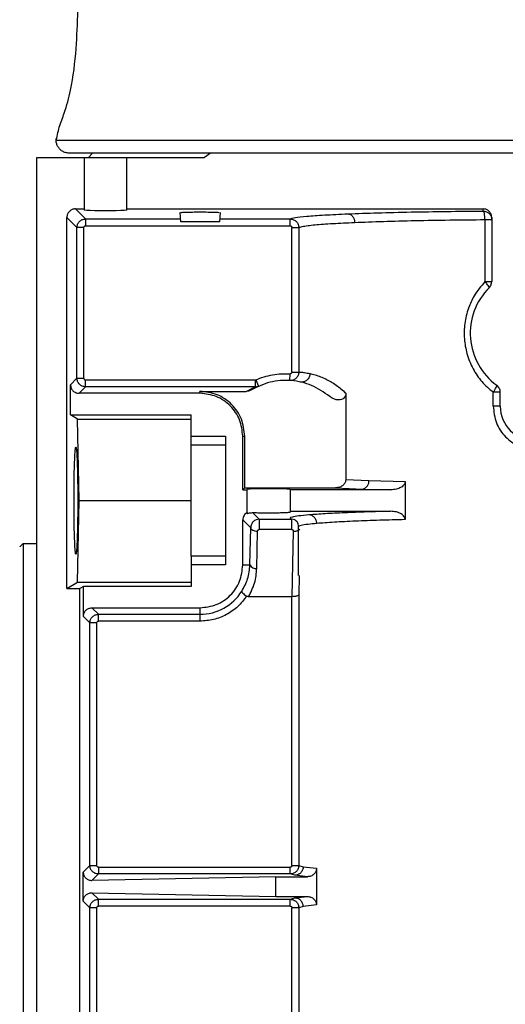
# Model space of a CAD drawing. Header units: inches. Extents: x 170 to 312, y 215 to 248.
# Tile 260 of 529: x 231.128 to 231.268, y 224.551 to 224.833. Entities that reach past the tile are written whole.
import ezdxf

# ---------------------------------------------------------------- set-up
doc = ezdxf.new("R2010")
doc.units = ezdxf.units.IN
doc.header["$LTSCALE"] = 0.25
doc.header["$MEASUREMENT"] = 0
doc.layers.add('ANNOTATIONS', color=1, linetype='Continuous')
doc.layers.add('MOTOR RH', color=7, linetype='Continuous')
doc.styles.add('ARIAL', font='arial.ttf', dxfattribs={"height": 0.09375})
doc.dimstyles.new('STANDARD$0', dxfattribs={"dimtxt": 0.09375, "dimasz": 0.09375, "dimexe": 0.03125, "dimexo": 0.046875, "dimgap": 0.09, "dimtad": 0, "dimtih": 1, "dimtoh": 1, "dimdec": 4, "dimzin": 0, "dimdsep": 46, "dimtxsty": 'ARIAL', "dimcen": 0.09, "dimadec": 0, "dimazin": 0, "dimtfac": 1, "dimtdec": 4, "dimtofl": 0, "dimtmove": 0, "dimatfit": 1, "dimfxl": 1, "dimtolj": 1, "dimtzin": 0, "dimarcsym": 0})

# ---------------------------------------------------------------- blocks, each defined once
blk = doc.blocks.new('*D199')
at = {"layer": 'ANNOTATIONS', "color": 0, "lineweight": -2, "transparency": 16777216}
for p, q in [((230.5459415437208, 223.8186622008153), (230.5459415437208, 225.2665192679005)), ((231.6311290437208, 224.6654394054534), (231.6311290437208, 225.2665192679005)), ((230.6396915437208, 225.2352692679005), (230.8531554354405, 225.2352692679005)), ((231.5373790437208, 225.2352692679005), (231.4233754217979, 225.2352692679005))]:
    blk.add_line(p, q, dxfattribs=at)
at = {"layer": 'ANNOTATIONS', "color": 0, "transparency": 16777216}
for points in [[(230.6396915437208, 225.2508942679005), (230.6396915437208, 225.2196442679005), (230.5459415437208, 225.2352692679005)], [(231.5373790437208, 225.2508942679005), (231.5373790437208, 225.2196442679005), (231.6311290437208, 225.2352692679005)]]:
    blk.add_solid(points, dxfattribs=at)
at = {"layer": 'defpoints', "color": 0, "transparency": 16777216}
for p in [(230.5459415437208, 225.2352692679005), (231.6311290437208, 224.6185644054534), (230.5459415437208, 223.7717872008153)]:
    blk.add_point(p, dxfattribs=at)
at = {"layer": 'ANNOTATIONS', "color": 0, "transparency": 16777216, "insert": (231.1382654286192, 225.2352692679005), "char_height": 0.09375, "attachment_point": 5, "style": 'ARIAL'}
blk.add_mtext('\\A1;16 1/8"', dxfattribs=at)
blk = doc.blocks.new('*D200')
at = {"layer": 'ANNOTATIONS', "color": 0, "lineweight": -2, "transparency": 16777216}
for p, q in [((230.5459415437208, 223.8186622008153), (230.5459415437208, 225.5464032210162)), ((231.8659782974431, 225.1001155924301), (231.8659782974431, 225.5464032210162)), ((230.6396915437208, 225.5151532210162), (230.9208499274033, 225.5151532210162)), ((231.7722282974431, 225.5151532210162), (231.4910699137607, 225.5151532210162))]:
    blk.add_line(p, q, dxfattribs=at)
at = {"layer": 'ANNOTATIONS', "color": 0, "transparency": 16777216}
for points in [[(230.6396915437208, 225.5307782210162), (230.6396915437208, 225.4995282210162), (230.5459415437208, 225.5151532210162)], [(231.7722282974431, 225.5307782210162), (231.7722282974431, 225.4995282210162), (231.8659782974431, 225.5151532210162)]]:
    blk.add_solid(points, dxfattribs=at)
at = {"layer": 'defpoints', "color": 0, "transparency": 16777216}
for p in [(230.5459415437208, 225.5151532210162), (231.8659782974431, 225.0532405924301), (230.5459415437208, 223.7717872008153)]:
    blk.add_point(p, dxfattribs=at)
at = {"layer": 'ANNOTATIONS', "color": 0, "transparency": 16777216, "insert": (231.205959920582, 225.5151532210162), "char_height": 0.09375, "attachment_point": 5, "style": 'ARIAL'}
blk.add_mtext('\\A1;18 1/2"', dxfattribs=at)

msp = doc.modelspace()

# ---------------------------------------------------------------- linework, layer by layer
at = {"layer": 'MOTOR RH'}
for p, q in [((231.138757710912, 224.7983620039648), (231.4131179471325, 224.7983620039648)), ((231.4094270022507, 224.7946710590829), (231.1424486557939, 224.7946710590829)), ((231.1479850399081, 224.7934407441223), (231.1492153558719, 224.7946710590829)), ((231.1829776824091, 224.7946710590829), (231.1813074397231, 224.7934407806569)), ((231.1332212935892, 224.7934407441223), (231.1813074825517, 224.7934407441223)), ((231.1332212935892, 224.2816297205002), (231.1332212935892, 224.7934407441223)), ((231.1467547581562, 224.7934407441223), (231.1467547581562, 224.7783332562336)), ((231.1590579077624, 224.7783332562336), (231.1590579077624, 224.7934407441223)), ((231.1442926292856, 224.7786769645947), (231.1467547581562, 224.7786769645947)), ((231.1442926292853, 224.778676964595), (231.1471907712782, 224.7757788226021)), ((231.1590579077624, 224.7786769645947), (231.2611740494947, 224.7786769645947)), ((231.2611740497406, 224.7780605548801), (231.2611740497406, 224.7786769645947)), ((231.1418334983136, 224.6697805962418), (231.1418334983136, 224.7762178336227)), ((231.1447316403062, 224.7733196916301), (231.1418334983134, 224.776217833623)), ((231.147190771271, 224.7757788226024), (231.147190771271, 224.7738115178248)), ((231.147190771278, 224.7757788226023), (231.174469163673, 224.7757788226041)), ((231.1745385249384, 224.7749860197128), (231.1743095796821, 224.7776028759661)), ((231.1855500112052, 224.7749860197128), (231.1745385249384, 224.7749860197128)), ((231.1857789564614, 224.7776028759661), (231.1855500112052, 224.7749860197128)), ((231.1856193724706, 224.7757788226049), (231.2058836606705, 224.7757788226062)), ((231.20588366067, 224.7738115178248), (231.20588366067, 224.7757788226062)), ((231.2616920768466, 224.7756014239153), (231.2616920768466, 224.7578127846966)), ((231.263634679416, 224.7762148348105), (231.263634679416, 224.7578127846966)), ((231.1447316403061, 224.7300995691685), (231.1447316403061, 224.7733196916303)), ((231.1466989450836, 224.7733196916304), (231.144731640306, 224.7733196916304)), ((231.1466989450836, 224.7300995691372), (231.1466989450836, 224.7733196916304)), ((231.147190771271, 224.7738115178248), (231.20588366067, 224.7738115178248)), ((231.2063755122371, 224.731886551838), (231.2063755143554, 224.7733198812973)), ((231.2083419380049, 224.7733198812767), (231.2083419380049, 224.7318865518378)), ((231.1428646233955, 224.7282325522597), (231.1447316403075, 224.7300995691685)), ((231.144731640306, 224.7300995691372), (231.1466989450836, 224.7300995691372)), ((231.1957751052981, 224.7296077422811), (231.1959721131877, 224.7296485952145)), ((231.1959721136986, 224.7296485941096), (231.1967546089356, 224.7278422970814)), ((231.2057380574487, 224.7294302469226), (231.205853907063, 224.7313953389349)), ((231.2063755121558, 224.7318865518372), (231.2083419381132, 224.7318865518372)), ((231.1428646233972, 224.7196218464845), (231.1428646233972, 224.7282325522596)), ((231.145323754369, 224.7257734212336), (231.1471907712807, 224.7276404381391)), ((231.147190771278, 224.7296077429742), (231.1957751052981, 224.7296077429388)), ((231.195775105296, 224.7276404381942), (231.147190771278, 224.7276404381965)), ((231.1932224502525, 224.7263319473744), (231.195775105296, 224.7276404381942)), ((231.1944888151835, 224.7266813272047), (231.1967546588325, 224.7278423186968)), ((231.1957751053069, 224.7296077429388), (231.1957751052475, 224.7276404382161)), ((231.1799732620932, 224.7257734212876), (231.145323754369, 224.7257734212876)), ((231.1799732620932, 224.7257734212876), (231.1799732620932, 224.7263319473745)), ((231.1799732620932, 224.7263319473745), (231.1932224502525, 224.7263319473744)), ((231.2218039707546, 224.7258320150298), (231.2218039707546, 224.7010604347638)), ((231.2640663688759, 224.7220824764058), (231.2640663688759, 224.7260837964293)), ((231.2660953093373, 224.7220824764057), (231.2660953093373, 224.7260837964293)), ((231.144882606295, 224.7183915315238), (231.1428646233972, 224.7196218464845)), ((231.1428646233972, 224.7196218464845), (231.1775126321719, 224.7196218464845)), ((231.1453539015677, 224.6950155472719), (231.144882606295, 224.7183915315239)), ((231.144882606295, 224.7183915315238), (231.1775126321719, 224.7183915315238)), ((231.1775126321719, 224.7109900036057), (231.1775126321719, 224.7196218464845)), ((231.1775126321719, 224.7134702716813), (231.1873551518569, 224.7134702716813)), ((231.1873551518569, 224.7134702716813), (231.1873551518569, 224.6765608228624)), ((231.1922764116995, 224.6980913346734), (231.1922764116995, 224.7134702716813)), ((231.1922764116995, 224.7134702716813), (231.1928349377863, 224.7134702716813)), ((231.1928349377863, 224.6986498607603), (231.1928349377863, 224.7134702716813)), ((231.1775126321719, 224.7109900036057), (231.1873551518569, 224.7109900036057)), ((231.1922764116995, 224.6980913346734), (231.1928349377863, 224.6986498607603)), ((231.1928349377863, 224.6986498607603), (231.2188190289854, 224.6986498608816)), ((231.2188190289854, 224.6986498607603), (231.2266968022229, 224.6983269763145)), ((231.221803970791, 224.7010604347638), (231.2284245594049, 224.7007861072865)), ((231.2284245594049, 224.7007861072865), (231.2388442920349, 224.7004815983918)), ((231.2388442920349, 224.7004815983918), (231.2388442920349, 224.6895494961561)), ((231.1922764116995, 224.6980913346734), (231.1935067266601, 224.6980913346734)), ((231.1935067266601, 224.6916109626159), (231.1935067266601, 224.6980913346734)), ((231.2058098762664, 224.6983061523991), (231.2058098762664, 224.6917249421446)), ((231.2346429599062, 224.6980913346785), (231.2058098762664, 224.6980913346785)), ((231.2266968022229, 224.6983269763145), (231.2346429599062, 224.6980913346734)), ((231.144882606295, 224.6716395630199), (231.1453539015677, 224.6950155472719)), ((231.1453539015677, 224.6950155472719), (231.1775126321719, 224.6950155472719)), ((231.1935067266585, 224.6916109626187), (231.1935067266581, 224.6912568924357)), ((231.1970005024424, 224.6896748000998), (231.1950943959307, 224.6915809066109)), ((231.2058098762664, 224.6919397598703), (231.2346429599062, 224.6919397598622)), ((231.1922764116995, 224.6765608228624), (231.1922764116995, 224.6894806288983)), ((231.1945316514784, 224.6872253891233), (231.1922764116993, 224.6894806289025)), ((231.1970005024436, 224.6896748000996), (231.1960891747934, 224.6894998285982)), ((231.1970005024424, 224.6896748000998), (231.2062885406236, 224.6896748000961)), ((231.2072082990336, 224.6894977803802), (231.2062885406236, 224.689674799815)), ((231.2082705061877, 224.6734995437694), (231.2082705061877, 224.6875021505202)), ((231.1943166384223, 224.6765608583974), (231.1945316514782, 224.6872253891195)), ((231.1962839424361, 224.675576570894), (231.1964989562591, 224.6862411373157)), ((231.2062885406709, 224.6867232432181), (231.197000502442, 224.6867232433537)), ((231.2067535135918, 224.6862386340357), (231.2063696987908, 224.6674422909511)), ((231.1283000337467, 224.681728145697), (231.1292842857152, 224.6827123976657)), ((231.1292842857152, 224.6827123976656), (231.1332212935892, 224.6827123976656)), ((231.1292842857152, 224.6827123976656), (231.1292842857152, 224.4858620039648)), ((231.1775126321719, 224.679041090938), (231.1775126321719, 224.6704092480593)), ((231.1873551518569, 224.679041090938), (231.1775126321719, 224.679041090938)), ((231.1873551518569, 224.6765608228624), (231.1775126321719, 224.6765608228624)), ((231.1922764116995, 224.6765608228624), (231.1943166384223, 224.6765608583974)), ((231.2084474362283, 224.6734995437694), (231.2083419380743, 224.6679697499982)), ((231.1418334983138, 224.6697805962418), (231.144882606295, 224.6716395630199)), ((231.144882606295, 224.6716395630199), (231.1775126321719, 224.6716395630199)), ((231.146555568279, 224.6704092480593), (231.1455244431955, 224.6697805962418)), ((231.1775126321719, 224.6704092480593), (231.146555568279, 224.6704092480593)), ((231.146555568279, 224.6617985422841), (231.146555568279, 224.6704092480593)), ((231.1418334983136, 224.6697805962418), (231.1455244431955, 224.6697805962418)), ((231.1455244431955, 224.4987938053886), (231.1455244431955, 224.6697805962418)), ((231.2083419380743, 224.6679697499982), (231.2083419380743, 224.5903707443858)), ((231.2063696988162, 224.6674422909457), (231.193921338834, 224.6674422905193)), ((231.206375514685, 224.5903707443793), (231.2063696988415, 224.6674422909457)), ((231.1508817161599, 224.6623906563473), (231.1490146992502, 224.664257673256)), ((231.1490146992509, 224.6642576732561), (231.1799732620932, 224.6642576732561)), ((231.1508817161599, 224.6623906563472), (231.1799732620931, 224.6623906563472)), ((231.1799732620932, 224.6642576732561), (231.1799732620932, 224.6604233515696)), ((231.148422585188, 224.659931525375), (231.1465555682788, 224.6617985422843)), ((231.1484225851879, 224.5903709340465), (231.1484225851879, 224.6599315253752)), ((231.1503898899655, 224.6599315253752), (231.1484225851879, 224.6599315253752)), ((231.1503898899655, 224.5903709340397), (231.1503898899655, 224.6599315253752)), ((231.1799732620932, 224.6604233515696), (231.1508817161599, 224.6604233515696)), ((231.1465157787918, 224.5884641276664), (231.1484225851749, 224.590370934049)), ((231.1465157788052, 224.5801102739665), (231.1465157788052, 224.5884641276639)), ((231.1484225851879, 224.5903709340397), (231.1503898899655, 224.5903709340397)), ((231.1508817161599, 224.5898791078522), (231.1508817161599, 224.5879118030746)), ((231.1508817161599, 224.5898791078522), (231.2058836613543, 224.5898791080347)), ((231.2058836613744, 224.5879118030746), (231.2058836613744, 224.5898791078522)), ((231.2063755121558, 224.5903707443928), (231.208341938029, 224.5903707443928)), ((231.208341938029, 224.5903707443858), (231.2095985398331, 224.5900004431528)), ((231.2095985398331, 224.5900004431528), (231.2133971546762, 224.5895481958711)), ((231.2133971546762, 224.5895481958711), (231.2133971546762, 224.5790262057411)), ((231.1490255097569, 224.5860555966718), (231.1508817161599, 224.5879118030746)), ((231.2017635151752, 224.5871188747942), (231.149025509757, 224.5860555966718)), ((231.2058836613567, 224.587911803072), (231.1508817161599, 224.5879118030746)), ((231.2017635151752, 224.5814555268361), (231.2017635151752, 224.5871188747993)), ((231.2017635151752, 224.5871188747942), (231.2107768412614, 224.5871188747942)), ((231.2071862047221, 224.5875413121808), (231.2058836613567, 224.587911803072)), ((231.2107768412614, 224.5871188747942), (231.2071862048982, 224.5875413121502)), ((231.1484225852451, 224.5782034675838), (231.1465157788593, 224.5801102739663)), ((231.1508817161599, 224.5806625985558), (231.1490255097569, 224.5825188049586)), ((231.149025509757, 224.5825188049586), (231.2017635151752, 224.5814555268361)), ((231.1508817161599, 224.5806625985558), (231.2058836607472, 224.580662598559)), ((231.2017635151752, 224.5814555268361), (231.2107768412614, 224.5814555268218)), ((231.2058836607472, 224.580662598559), (231.2071862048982, 224.5810330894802)), ((231.2058836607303, 224.5786952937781), (231.2058836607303, 224.5806625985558)), ((231.2071862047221, 224.5810330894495), (231.2107768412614, 224.5814555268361)), ((231.1484225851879, 224.5086428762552), (231.1484225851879, 224.5782034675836)), ((231.1503898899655, 224.5782034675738), (231.1484225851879, 224.5782034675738)), ((231.1503898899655, 224.5086428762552), (231.1503898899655, 224.5782034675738)), ((231.205883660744, 224.5786952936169), (231.1508817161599, 224.5786952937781)), ((231.2063696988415, 224.5011321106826), (231.2063755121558, 224.5782036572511)), ((231.2083419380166, 224.5782036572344), (231.2063755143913, 224.5782036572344)), ((231.2095985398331, 224.5785739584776), (231.2083419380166, 224.5782036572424)), ((231.2083419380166, 224.5782036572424), (231.2083419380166, 224.5006046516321)), ((231.2133971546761, 224.5790262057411), (231.2095985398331, 224.5785739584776))]:
    msp.add_line(p, q, dxfattribs=at)
for centre, radius, start, end in [((231.2759378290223, 224.7429978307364), 0.01845472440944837, 134.9008721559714, 233.9681209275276), ((231.2759378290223, 224.7220824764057), 0.009842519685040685, 180, 7.016709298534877e-15), ((231.2261761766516, 224.7005292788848), 0.002263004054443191, 283.3005705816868, 6.516539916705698), ((231.1959597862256, 224.6773868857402), 0.001839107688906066, 206.6901263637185, 280.1518352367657), ((231.1799732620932, 224.6765608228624), 0.0141701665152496, 269.9999999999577, 327.8344107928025)]:
    msp.add_arc(centre, radius, start, end, dxfattribs=at)
at = {"layer": 'MOTOR RH', "extrusion": (0, 0, -1)}
msp.add_ellipse((231.1529063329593, 224.7783332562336), major_axis=(-0.006151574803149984, 0), ratio=0.03492076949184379, start_param=3.14159265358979, end_param=6.283185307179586, dxfattribs=at)
at = {"layer": 'MOTOR RH'}
for points, knots in [([(231.1387561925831, 224.7978801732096), (231.139008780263, 224.7993011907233), (231.1395137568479, 224.8021421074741), (231.1414697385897, 224.8069089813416), (231.1434312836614, 224.8143959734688), (231.1446163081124, 224.8242374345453), (231.1449624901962, 224.8354503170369), (231.1453633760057, 224.8426314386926), (231.1455638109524, 224.8462218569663)], [0, 0, 0, 0, 0.0880004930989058, 0.1759317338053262, 0.3138952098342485, 0.5601699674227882, 0.7800937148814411, 1, 1, 1, 1]), ([(231.1424486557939, 224.7946710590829), (231.1422733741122, 224.7946785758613), (231.1417718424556, 224.7947000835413), (231.1409533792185, 224.7949400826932), (231.1400859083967, 224.7954648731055), (231.1393935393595, 224.7962101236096), (231.1389467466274, 224.7970797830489), (231.138734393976, 224.7979742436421), (231.1387705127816, 224.7985551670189), (231.1387876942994, 224.7988315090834)], [0, 0, 0, 0, 0.08407229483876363, 0.2405551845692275, 0.402960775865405, 0.5653663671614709, 0.7218492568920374, 0.8676852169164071, 1, 1, 1, 1]), ([(231.1442926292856, 224.778676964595), (231.1439703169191, 224.7786400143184), (231.14332579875, 224.7785661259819), (231.142512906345, 224.7779975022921), (231.1419443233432, 224.7771846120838), (231.1418704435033, 224.776540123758), (231.1418334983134, 224.7762178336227)], [0, 0, 0, 0, 0.2500470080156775, 0.5000113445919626, 0.7499700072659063, 1, 1, 1, 1]), ([(231.1745761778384, 224.7776036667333), (231.1745473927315, 224.7776119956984), (231.1744728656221, 224.7776335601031), (231.1747818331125, 224.7776688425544), (231.1752792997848, 224.7777054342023), (231.1760159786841, 224.7777368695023), (231.1771316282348, 224.7777692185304), (231.1787357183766, 224.7777954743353), (231.1808652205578, 224.7778009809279), (231.1821496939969, 224.7777814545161), (231.182826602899, 224.7777711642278)], [0, 0, 0, 0, 0.06243421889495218, 0.1616475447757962, 0.2677606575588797, 0.3690131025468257, 0.4654025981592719, 0.6428158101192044, 0.8117663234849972, 1, 1, 1, 1]), ([(231.182826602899, 224.7777711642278), (231.1834185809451, 224.777756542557), (231.1845823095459, 224.7777277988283), (231.1855121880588, 224.7776617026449), (231.1855126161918, 224.7776187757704), (231.1855127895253, 224.7776013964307)], [0, 0, 0, 0, 0.3812630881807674, 0.7494986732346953, 1, 1, 1, 1]), ([(231.2224534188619, 224.777250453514), (231.2251996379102, 224.7773528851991), (231.2306087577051, 224.7775546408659), (231.2402827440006, 224.7777863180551), (231.2504603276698, 224.777962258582), (231.2576421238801, 224.7780281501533), (231.2611740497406, 224.7780605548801)], [0, 0, 0, 0, 0.2619216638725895, 0.5158968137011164, 0.7619235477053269, 1, 1, 1, 1]), ([(231.2616920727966, 224.7756014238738), (231.2616830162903, 224.7759041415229), (231.2616641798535, 224.7765337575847), (231.2615432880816, 224.7773514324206), (231.26137100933, 224.777927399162), (231.2612380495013, 224.778017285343), (231.2611740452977, 224.7780605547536)], [0, 0, 0, 0, 0.2401067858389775, 0.499393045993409, 0.7590178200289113, 0.9999999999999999, 0.9999999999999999, 0.9999999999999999, 0.9999999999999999]), ([(231.263634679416, 224.7762148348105), (231.2636217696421, 224.7764092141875), (231.2635959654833, 224.7767977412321), (231.2633905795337, 224.777326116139), (231.2630981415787, 224.777780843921), (231.2626388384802, 224.778233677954), (231.2619856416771, 224.7786029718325), (231.2614300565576, 224.7786536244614), (231.2611740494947, 224.7786769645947)], [0, 0, 0, 0, 0.1508952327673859, 0.3016105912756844, 0.4351892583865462, 0.5691035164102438, 0.8014479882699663, 1, 1, 1, 1]), ([(231.1447316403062, 224.7733196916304), (231.1447688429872, 224.7736416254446), (231.1448432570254, 224.7742855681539), (231.1454118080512, 224.7750980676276), (231.1462243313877, 224.7756670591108), (231.1468685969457, 224.7757415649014), (231.147190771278, 224.7757788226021)], [0, 0, 0, 0, 0.2499094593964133, 0.4998772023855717, 0.7499063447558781, 1, 1, 1, 1]), ([(231.2058836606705, 224.7757788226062), (231.2062405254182, 224.7759125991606), (231.2069542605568, 224.7761801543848), (231.2104164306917, 224.7765660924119), (231.2154079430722, 224.7769310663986), (231.2201049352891, 224.777143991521), (231.2224534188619, 224.777250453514)], [0, 0, 0, 0, 0.2499972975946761, 0.4999985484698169, 0.7500006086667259, 1, 1, 1, 1]), ([(231.2058836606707, 224.775778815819), (231.2060499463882, 224.775768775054), (231.2063809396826, 224.7757487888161), (231.2070084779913, 224.775545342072), (231.2076848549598, 224.7750803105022), (231.2082356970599, 224.7742623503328), (231.2083067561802, 224.773631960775), (231.208341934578, 224.7733198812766)], [0, 0, 0, 0, 0.1297275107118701, 0.2582238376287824, 0.5103148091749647, 0.7575773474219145, 1, 1, 1, 1]), ([(231.222453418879, 224.7772504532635), (231.2226872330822, 224.7772113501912), (231.2230464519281, 224.7771512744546), (231.2234792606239, 224.7768385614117), (231.2237773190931, 224.7765202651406), (231.224018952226, 224.7761291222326), (231.2242552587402, 224.7755636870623), (231.2243005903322, 224.7750956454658), (231.224330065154, 224.7747913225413)], [0, 0, 0, 0, 0.240566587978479, 0.3695928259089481, 0.501113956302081, 0.632472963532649, 0.7610321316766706, 1, 1, 1, 1]), ([(231.2243300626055, 224.7747913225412), (231.2269846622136, 224.7748936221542), (231.2322104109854, 224.7750950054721), (231.2415527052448, 224.7753256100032), (231.2513688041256, 224.7755024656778), (231.2582902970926, 224.7755688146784), (231.261692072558, 224.7756014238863)], [0, 0, 0, 0, 0.2623675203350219, 0.5164872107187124, 0.762363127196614, 1, 1, 1, 1]), ([(231.1466989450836, 224.7733196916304), (231.1467059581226, 224.7733845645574), (231.1467199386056, 224.7735138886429), (231.1468352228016, 224.7736746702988), (231.146995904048, 224.7737910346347), (231.1471254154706, 224.7738046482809), (231.147190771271, 224.7738115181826)], [0, 0, 0, 0, 0.2507531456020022, 0.4998760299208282, 0.7476206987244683, 1, 1, 1, 1]), ([(231.20588366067, 224.7738115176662), (231.2059485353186, 224.7738045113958), (231.2060778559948, 224.7737905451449), (231.2062386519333, 224.7736753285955), (231.2063550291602, 224.7735147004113), (231.2063686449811, 224.7733852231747), (231.2063755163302, 224.7733198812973)], [0, 0, 0, 0, 0.2507972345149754, 0.4999374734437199, 0.7476388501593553, 1, 1, 1, 1]), ([(231.2083419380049, 224.7733198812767), (231.2085809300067, 224.7734241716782), (231.2090239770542, 224.773617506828), (231.210760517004, 224.7738790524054), (231.2128541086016, 224.7741026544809), (231.2152657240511, 224.7742984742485), (231.2180225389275, 224.7744786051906), (231.2210148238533, 224.7746431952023), (231.2232428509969, 224.7747427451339), (231.2243300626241, 224.7747913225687)], [0, 0, 0, 0, 0.1951845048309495, 0.3618360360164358, 0.499940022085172, 0.6335636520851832, 0.7614483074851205, 0.8835937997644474, 1, 1, 1, 1]), ([(231.2616920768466, 224.7578127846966), (231.2605862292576, 224.756496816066), (231.2586507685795, 224.7541936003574), (231.2567974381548, 224.7500316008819), (231.2557857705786, 224.7458591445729), (231.2556700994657, 224.7414184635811), (231.2564360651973, 224.7370016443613), (231.2581334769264, 224.7328147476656), (231.260673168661, 224.7289980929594), (231.2629407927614, 224.7270505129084), (231.2640663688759, 224.7260837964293)], [0, 0, 0, 0, 0.1439190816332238, 0.2518879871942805, 0.3784557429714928, 0.4998850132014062, 0.6187877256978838, 0.7494177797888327, 0.8756189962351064, 0.9999999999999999, 0.9999999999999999, 0.9999999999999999, 0.9999999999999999]), ([(231.262910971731, 224.7560698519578), (231.2629211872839, 224.7561194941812), (231.2629423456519, 224.7562223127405), (231.2626945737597, 224.7566358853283), (231.2622670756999, 224.757189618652), (231.2618798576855, 224.7576092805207), (231.2616920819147, 224.7578127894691)], [0, 0, 0, 0, 0.2403468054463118, 0.4978043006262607, 0.7564674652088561, 1, 1, 1, 1]), ([(231.147190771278, 224.7276404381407), (231.146868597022, 224.7276776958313), (231.1462243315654, 224.7277522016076), (231.1454118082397, 224.7283211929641), (231.1448432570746, 224.7291336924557), (231.1447688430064, 224.7297776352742), (231.1447316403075, 224.7300995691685)], [0, 0, 0, 0, 0.2500935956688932, 0.5001227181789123, 0.7500904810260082, 1, 1, 1, 1]), ([(231.1466989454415, 224.7300995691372), (231.1467058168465, 224.7300342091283), (231.1467194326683, 224.7299046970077), (231.1468357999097, 224.7297440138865), (231.1469965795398, 224.7296287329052), (231.1471259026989, 224.729614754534), (231.147190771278, 224.7296077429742)], [0, 0, 0, 0, 0.2523959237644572, 0.5001274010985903, 0.7492635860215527, 1, 1, 1, 1]), ([(231.208341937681, 224.7318865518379), (231.2083054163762, 224.7315602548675), (231.2082498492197, 224.7310637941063), (231.2079179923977, 224.7304766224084), (231.2075135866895, 224.7300009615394), (231.2069738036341, 224.72964702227), (231.2063337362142, 224.7294385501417), (231.2059454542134, 224.7294331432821), (231.205738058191, 224.7294302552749)], [0, 0, 0, 0, 0.2431338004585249, 0.3699280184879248, 0.4998026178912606, 0.7098383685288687, 0.8450137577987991, 1, 1, 1, 1]), ([(231.2063755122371, 224.7318865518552), (231.2063682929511, 224.7318192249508), (231.2063575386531, 224.7317189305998), (231.2062894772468, 224.7316022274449), (231.2062231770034, 224.7315263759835), (231.2061440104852, 224.7314641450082), (231.2060232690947, 224.7314030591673), (231.2059220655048, 224.7313984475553), (231.2058539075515, 224.7313953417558)], [0, 0, 0, 0, 0.2499371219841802, 0.3723219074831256, 0.4996759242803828, 0.6261035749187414, 0.748190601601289, 1, 1, 1, 1]), ([(231.2083419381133, 224.7318865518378), (231.2084954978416, 224.7318761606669), (231.2087950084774, 224.7318558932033), (231.2098913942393, 224.7317556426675), (231.211000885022, 224.7315416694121), (231.2115496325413, 224.7314358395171)], [0, 0, 0, 0, 0.3471537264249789, 0.6771061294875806, 0.9999999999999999, 0.9999999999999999, 0.9999999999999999, 0.9999999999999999]), ([(231.2115496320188, 224.7314358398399), (231.2115369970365, 224.7312703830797), (231.2115107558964, 224.7309267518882), (231.2113383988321, 224.7304176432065), (231.2110567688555, 224.7299332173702), (231.2106650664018, 224.7295172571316), (231.2101938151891, 224.7292060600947), (231.2096833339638, 224.7290230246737), (231.2091739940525, 224.728957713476), (231.2088499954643, 224.7290062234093), (231.2086939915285, 224.729029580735)], [0, 0, 0, 0, 0.1141996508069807, 0.2371771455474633, 0.3667915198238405, 0.4999985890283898, 0.6332058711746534, 0.7628208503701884, 0.8857992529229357, 1, 1, 1, 1]), ([(231.2115496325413, 224.7314358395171), (231.2120222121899, 224.7313212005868), (231.2129255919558, 224.7311020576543), (231.2145036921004, 224.7305694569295), (231.2164784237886, 224.7297158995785), (231.2189147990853, 224.7283826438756), (231.2208761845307, 224.7266510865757), (231.2218039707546, 224.7258320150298)], [0, 0, 0, 0, 0.187889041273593, 0.3591673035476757, 0.5142835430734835, 0.770243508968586, 1, 1, 1, 1]), ([(231.1428646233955, 224.7282325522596), (231.1429015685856, 224.7279102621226), (231.1429754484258, 224.7272657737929), (231.1435440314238, 224.7264528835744), (231.1443569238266, 224.7258842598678), (231.1450014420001, 224.7258103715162), (231.1453237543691, 224.725773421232)], [0, 0, 0, 0, 0.2500299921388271, 0.4999886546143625, 0.7499529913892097, 0.9999999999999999, 0.9999999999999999, 0.9999999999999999, 0.9999999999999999]), ([(231.195775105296, 224.7276404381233), (231.195944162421, 224.7276488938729), (231.1962811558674, 224.7276657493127), (231.1965971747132, 224.7277835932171), (231.196754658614, 224.7278423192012)], [0, 0, 0, 0, 0.5016629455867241, 1, 1, 1, 1]), ([(231.2640663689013, 224.726083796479), (231.2642276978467, 224.7263201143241), (231.2645618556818, 224.7268095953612), (231.2649273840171, 224.7274527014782), (231.2651307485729, 224.7279240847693), (231.2650979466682, 224.7280249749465), (231.2650821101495, 224.7280736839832)], [0, 0, 0, 0, 0.2413963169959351, 0.4999999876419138, 0.7586036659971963, 1, 1, 1, 1]), ([(231.1944888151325, 224.7266813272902), (231.1942896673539, 224.7265799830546), (231.1938913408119, 224.7263772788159), (231.1934454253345, 224.7263470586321), (231.1932224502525, 224.7263319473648)], [0, 0, 0, 0, 0.4999611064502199, 1, 1, 1, 1]), ([(231.2218039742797, 224.7258320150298), (231.221789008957, 224.7256119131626), (231.2217602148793, 224.7251884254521), (231.2214887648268, 224.7246264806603), (231.2210719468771, 224.7242041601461), (231.2205064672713, 224.7239272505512), (231.219806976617, 224.7238257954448), (231.218977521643, 224.7239361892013), (231.2180563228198, 224.7242654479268), (231.2174859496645, 224.7246803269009), (231.2171825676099, 224.7249010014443)], [0, 0, 0, 0, 0.1091357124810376, 0.2099829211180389, 0.3033239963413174, 0.4000411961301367, 0.5184880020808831, 0.6500664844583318, 0.8138700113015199, 1, 1, 1, 1]), ([(231.2640663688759, 224.7220824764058), (231.2642485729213, 224.7204542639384), (231.26461175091, 224.7172088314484), (231.26738707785, 224.7131082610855), (231.2706938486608, 224.7108413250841), (231.273656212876, 224.7099281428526), (231.2759386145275, 224.7097049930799), (231.2782210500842, 224.7099284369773), (231.2811833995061, 224.7108421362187), (231.2844899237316, 224.7131096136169), (231.2872642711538, 224.7172100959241), (231.2876272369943, 224.7204549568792), (231.2878092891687, 224.7220824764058)], [0, 0, 0, 0, 0.1282694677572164, 0.2556729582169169, 0.3795524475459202, 0.4399056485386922, 0.500016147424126, 0.5601387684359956, 0.6204962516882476, 0.7443703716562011, 0.8717842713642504, 1, 1, 1, 1]), ([(231.143874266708, 224.6950155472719), (231.1438819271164, 224.6969757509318), (231.1438935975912, 224.6999620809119), (231.1439607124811, 224.7035362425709), (231.1440420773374, 224.7064637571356), (231.1441566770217, 224.7087270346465), (231.1442873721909, 224.7101079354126), (231.1444113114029, 224.7105475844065), (231.1445352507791, 224.7101079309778), (231.1446659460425, 224.7087270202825), (231.1447805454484, 224.7064637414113), (231.144861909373, 224.7035362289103), (231.1449290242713, 224.699962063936), (231.1449406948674, 224.6969757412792), (231.1449483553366, 224.6950155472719)], [0, 0, 0, 0, 0.1212308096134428, 0.184692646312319, 0.2498695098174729, 0.3548154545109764, 0.4224300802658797, 0.4999999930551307, 0.5775706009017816, 0.6451854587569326, 0.7501304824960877, 0.8153077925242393, 0.8787697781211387, 1, 1, 1, 1]), ([(231.2218039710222, 224.7010604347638), (231.2217947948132, 224.7009159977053), (231.2217763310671, 224.7006253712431), (231.2216244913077, 224.7001989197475), (231.2213832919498, 224.6997946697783), (231.220906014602, 224.6992840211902), (231.2200508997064, 224.6987697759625), (231.2192468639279, 224.6986915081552), (231.2188190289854, 224.6986498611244)], [0, 0, 0, 0, 0.1021146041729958, 0.2054680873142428, 0.3170940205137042, 0.4334584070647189, 0.6985379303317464, 1, 1, 1, 1]), ([(231.2388442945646, 224.7004815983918), (231.2388306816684, 224.7003375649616), (231.238802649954, 224.7000409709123), (231.2385679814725, 224.6995967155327), (231.2381825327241, 224.69916850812), (231.2374358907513, 224.6986553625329), (231.2362386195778, 224.6981957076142), (231.2351999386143, 224.6981277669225), (231.2346429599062, 224.6980913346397)], [0, 0, 0, 0, 0.08190287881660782, 0.1686546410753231, 0.2808821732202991, 0.4082567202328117, 0.6826856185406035, 1, 1, 1, 1]), ([(231.1935067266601, 224.6983061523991), (231.1935418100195, 224.6983234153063), (231.1936074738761, 224.6983557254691), (231.1941794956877, 224.6984080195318), (231.1950779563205, 224.6984537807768), (231.1962502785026, 224.6984865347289), (231.1976796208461, 224.6985125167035), (231.1996583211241, 224.6985265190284), (231.2016370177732, 224.698512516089), (231.2030663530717, 224.6984865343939), (231.2042386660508, 224.698453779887), (231.2051371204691, 224.6984080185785), (231.2057091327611, 224.6983557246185), (231.2057747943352, 224.6983234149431), (231.2058098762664, 224.6983061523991)], [0, 0, 0, 0, 0.07757105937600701, 0.1451860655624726, 0.2501304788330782, 0.3153103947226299, 0.3787732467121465, 0.5000000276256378, 0.6212298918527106, 0.6846919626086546, 0.7498695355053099, 0.8548160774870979, 0.9224305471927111, 1, 1, 1, 1]), ([(231.1449483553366, 224.6950155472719), (231.144940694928, 224.6930553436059), (231.1449290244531, 224.6900690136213), (231.1448619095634, 224.6864948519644), (231.1447805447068, 224.6835673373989), (231.1446659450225, 224.681304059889), (231.1445352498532, 224.6799231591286), (231.1444113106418, 224.6794835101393), (231.1442873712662, 224.6799231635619), (231.1441566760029, 224.6813040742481), (231.1440420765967, 224.6835673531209), (231.1439607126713, 224.6864948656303), (231.1438935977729, 224.6900690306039), (231.143881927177, 224.6930553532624), (231.143874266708, 224.6950155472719)], [0, 0, 0, 0, 0.1212308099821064, 0.1846926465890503, 0.2498695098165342, 0.3548154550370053, 0.4224300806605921, 0.4999999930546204, 0.5775706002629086, 0.6451854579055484, 0.7501304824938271, 0.8153077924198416, 0.8787697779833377, 1, 1, 1, 1]), ([(231.1935067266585, 224.6916109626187), (231.193332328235, 224.6914924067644), (231.1929844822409, 224.6912559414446), (231.1925963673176, 224.6907421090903), (231.1923264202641, 224.6901429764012), (231.1922931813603, 224.6897027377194), (231.1922764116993, 224.6894806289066)], [0, 0, 0, 0, 0.2447119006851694, 0.4880895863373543, 0.7417314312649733, 1, 1, 1, 1]), ([(231.1935067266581, 224.6912568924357), (231.1935282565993, 224.6912487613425), (231.1935728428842, 224.6912319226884), (231.1939926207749, 224.6914530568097), (231.1946645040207, 224.691531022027), (231.1950943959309, 224.691580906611)], [0, 0, 0, 0, 0.2516787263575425, 0.5212006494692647, 0.9999999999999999, 0.9999999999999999, 0.9999999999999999, 0.9999999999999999]), ([(231.195094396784, 224.6915809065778), (231.195561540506, 224.6915658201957), (231.1964848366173, 224.6915360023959), (231.1982555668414, 224.691512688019), (231.2000756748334, 224.6915075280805), (231.2018737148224, 224.6915211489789), (231.2034177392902, 224.6915512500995), (231.2046469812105, 224.6915950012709), (231.2055936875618, 224.6916524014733), (231.2057326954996, 224.6916990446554), (231.2058098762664, 224.6917249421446)], [0, 0, 0, 0, 0.1284087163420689, 0.2537961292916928, 0.3761714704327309, 0.4955448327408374, 0.622712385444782, 0.7297587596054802, 0.8499551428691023, 1, 1, 1, 1]), ([(231.2112185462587, 224.6909035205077), (231.2101667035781, 224.690805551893), (231.2080630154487, 224.690609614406), (231.2063239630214, 224.6903010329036), (231.2055678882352, 224.6899876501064), (231.2060483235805, 224.6897790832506), (231.2062885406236, 224.6896748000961)], [0, 0, 0, 0, 0.2500000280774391, 0.5000007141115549, 0.7500010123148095, 0.9999999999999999, 0.9999999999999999, 0.9999999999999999, 0.9999999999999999]), ([(231.2346429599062, 224.6919397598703), (231.2323406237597, 224.6918766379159), (231.2275967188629, 224.6917465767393), (231.2213001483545, 224.6915060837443), (231.2155401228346, 224.6912261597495), (231.2126840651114, 224.6910129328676), (231.2112185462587, 224.6909035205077)], [0, 0, 0, 0, 0.2292114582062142, 0.4722843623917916, 0.7292151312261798, 1, 1, 1, 1]), ([(231.213489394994, 224.6884443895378), (231.2134557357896, 224.6887513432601), (231.2134039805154, 224.689223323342), (231.2131182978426, 224.6897921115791), (231.212825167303, 224.6901842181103), (231.2124630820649, 224.6905016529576), (231.2119378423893, 224.6908110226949), (231.2115019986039, 224.6908670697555), (231.2112185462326, 224.690903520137)], [0, 0, 0, 0, 0.2396416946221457, 0.3684793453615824, 0.4999999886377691, 0.6315206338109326, 0.7603582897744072, 1, 1, 1, 1]), ([(231.2388442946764, 224.6895494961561), (231.2388307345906, 224.6896927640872), (231.2388027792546, 224.6899881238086), (231.2385704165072, 224.6904307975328), (231.2381872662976, 224.6908583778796), (231.2374412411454, 224.6913735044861), (231.2362418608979, 224.6918350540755), (231.2352004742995, 224.6919032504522), (231.2346429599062, 224.6919397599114)], [0, 0, 0, 0, 0.08148250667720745, 0.167983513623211, 0.2795471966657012, 0.4066927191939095, 0.6823683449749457, 1, 1, 1, 1]), ([(231.1960891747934, 224.6894998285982), (231.1959407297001, 224.6894307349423), (231.1956390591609, 224.6892903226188), (231.1951334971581, 224.6888730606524), (231.1946464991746, 224.6881884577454), (231.1945699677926, 224.6875466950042), (231.1945316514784, 224.6872253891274)], [0, 0, 0, 0, 0.1672561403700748, 0.3398984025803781, 0.6695125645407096, 1, 1, 1, 1]), ([(231.2082705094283, 224.687501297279), (231.208201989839, 224.6879793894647), (231.2080637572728, 224.6889439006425), (231.2073584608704, 224.6893604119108), (231.207002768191, 224.689570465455)], [0, 0, 0, 0, 0.4956834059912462, 1, 1, 1, 1]), ([(231.21348939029, 224.6884443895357), (231.2125949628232, 224.6883593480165), (231.2106024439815, 224.6881699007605), (231.2088984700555, 224.6878638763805), (231.2081197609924, 224.6876337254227), (231.2083049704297, 224.6875129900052), (231.208321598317, 224.6875021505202)], [0, 0, 0, 0, 0.2811011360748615, 0.6262098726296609, 0.9664415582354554, 1, 1, 1, 1]), ([(231.2388442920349, 224.6895494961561), (231.23635446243, 224.6894849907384), (231.2312103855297, 224.6893517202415), (231.2243645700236, 224.6890966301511), (231.2181017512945, 224.6887964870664), (231.2150556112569, 224.6885639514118), (231.21348939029, 224.6884443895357)], [0, 0, 0, 0, 0.227470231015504, 0.469961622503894, 0.7274724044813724, 1, 1, 1, 1]), ([(231.1964989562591, 224.6862411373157), (231.196506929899, 224.6863040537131), (231.1965226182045, 224.6864278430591), (231.1966209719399, 224.686561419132), (231.1967206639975, 224.6866438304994), (231.1968065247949, 224.686689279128), (231.1969008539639, 224.6867176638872), (231.1969668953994, 224.6867213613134), (231.197000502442, 224.6867232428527)], [0, 0, 0, 0, 0.2622326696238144, 0.5159483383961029, 0.6418652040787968, 0.7608043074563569, 0.8782785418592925, 1, 1, 1, 1]), ([(231.2062885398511, 224.6867232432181), (231.2063218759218, 224.6867213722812), (231.2063871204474, 224.6867177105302), (231.2064798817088, 224.6866892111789), (231.2065631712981, 224.6866433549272), (231.2066580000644, 224.686561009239), (231.2067469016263, 224.6864247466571), (231.2067512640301, 224.6863019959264), (231.2067535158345, 224.6862386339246)], [0, 0, 0, 0, 0.1226847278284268, 0.2401154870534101, 0.3584245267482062, 0.483615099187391, 0.7334502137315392, 0.9999999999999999, 0.9999999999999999, 0.9999999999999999, 0.9999999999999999]), ([(231.2067535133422, 224.6862386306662), (231.2070146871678, 224.6862404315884), (231.2074178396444, 224.6862432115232), (231.2078977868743, 224.6863568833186), (231.2082201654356, 224.6864841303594), (231.2084627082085, 224.68663380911), (231.2085541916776, 224.6867482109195), (231.2085936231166, 224.6867975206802)], [0, 0, 0, 0, 0.3247742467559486, 0.5013271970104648, 0.6821670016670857, 0.863006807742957, 1, 1, 1, 1]), ([(231.1919684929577, 224.6690170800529), (231.1926163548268, 224.6701819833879), (231.1939472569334, 224.6725750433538), (231.1941913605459, 224.6752090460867), (231.1943166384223, 224.6765608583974)], [0, 0, 0, 0, 0.4867840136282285, 1, 1, 1, 1]), ([(231.193921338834, 224.6674422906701), (231.1945816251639, 224.6687218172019), (231.1959186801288, 224.6713128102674), (231.1961611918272, 224.6741436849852), (231.1962839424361, 224.675576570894)], [0, 0, 0, 0, 0.4938363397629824, 1, 1, 1, 1]), ([(231.1919684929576, 224.6690170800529), (231.1919686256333, 224.6689501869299), (231.1919688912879, 224.6688162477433), (231.1922695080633, 224.6684507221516), (231.1927572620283, 224.6680193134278), (231.1931791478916, 224.6677306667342), (231.1933866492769, 224.6675886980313)], [0, 0, 0, 0, 0.2494516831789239, 0.4994736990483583, 0.7538199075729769, 1, 1, 1, 1]), ([(231.193921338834, 224.6674422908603), (231.193823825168, 224.6674477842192), (231.1936349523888, 224.6674584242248), (231.1934675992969, 224.6675462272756), (231.1933866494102, 224.6675886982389)], [0, 0, 0, 0, 0.5162928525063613, 1, 1, 1, 1]), ([(231.2083419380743, 224.6679697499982), (231.2083245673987, 224.6679288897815), (231.2082921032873, 224.6678525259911), (231.2081019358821, 224.6677283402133), (231.2078137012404, 224.6676170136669), (231.2074365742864, 224.6675342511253), (231.2069824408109, 224.6674641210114), (231.2066099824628, 224.667450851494), (231.2063696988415, 224.6674422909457)], [0, 0, 0, 0, 0.1556847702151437, 0.2909597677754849, 0.4996512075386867, 0.6364878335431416, 0.7654878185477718, 1, 1, 1, 1]), ([(231.1465555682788, 224.6617985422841), (231.14659251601, 224.6621208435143), (231.1466664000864, 224.6627653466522), (231.1472350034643, 224.6635782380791), (231.148047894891, 224.6641468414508), (231.1486923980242, 224.6642207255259), (231.1490146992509, 224.6642576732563)], [0, 0, 0, 0, 0.2500385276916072, 0.5000000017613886, 0.7499614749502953, 1, 1, 1, 1]), ([(231.148422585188, 224.6599315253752), (231.1484597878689, 224.6602534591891), (231.148534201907, 224.6608974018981), (231.1491027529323, 224.6617099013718), (231.1499152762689, 224.6622788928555), (231.1505595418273, 224.6623533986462), (231.1508817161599, 224.662390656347)], [0, 0, 0, 0, 0.2499094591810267, 0.4998772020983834, 0.7499063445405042, 1, 1, 1, 1]), ([(231.1503898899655, 224.6599315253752), (231.1503969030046, 224.6599963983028), (231.1504108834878, 224.6601257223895), (231.1505261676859, 224.6602865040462), (231.1506868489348, 224.6604028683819), (231.1508163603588, 224.6604164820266), (231.1508817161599, 224.6604233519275)], [0, 0, 0, 0, 0.2507531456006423, 0.4998760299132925, 0.7476206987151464, 1, 1, 1, 1]), ([(231.1465157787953, 224.588464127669), (231.1465247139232, 224.5883069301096), (231.1465426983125, 224.5879905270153), (231.1466903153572, 224.5875296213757), (231.1469219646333, 224.5870985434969), (231.1473529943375, 224.586597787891), (231.1480620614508, 224.586140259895), (231.1486995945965, 224.5860842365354), (231.149025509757, 224.5860555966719)], [0, 0, 0, 0, 0.1126599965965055, 0.2267590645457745, 0.3487591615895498, 0.4744925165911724, 0.7313538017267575, 0.9999999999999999, 0.9999999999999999, 0.9999999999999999, 0.9999999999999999]), ([(231.1508817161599, 224.5879118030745), (231.1505597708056, 224.5879490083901), (231.1499158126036, 224.5880234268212), (231.1491033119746, 224.588591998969), (231.1485343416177, 224.58940452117), (231.1484598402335, 224.5900487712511), (231.1484225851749, 224.5903709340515)], [0, 0, 0, 0, 0.2499182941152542, 0.4998889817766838, 0.7499151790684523, 1, 1, 1, 1]), ([(231.1508817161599, 224.5898791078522), (231.1508168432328, 224.5898861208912), (231.1506875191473, 224.5899001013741), (231.1505267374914, 224.5900153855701), (231.1504103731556, 224.5901760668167), (231.1503967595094, 224.5903055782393), (231.1503898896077, 224.5903709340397)], [0, 0, 0, 0, 0.2507531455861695, 0.4998760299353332, 0.7476206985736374, 0.9999999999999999, 0.9999999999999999, 0.9999999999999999, 0.9999999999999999]), ([(231.2083419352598, 224.5903707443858), (231.2083067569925, 224.590058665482), (231.2082356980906, 224.5894282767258), (231.2076848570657, 224.5886103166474), (231.2070084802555, 224.5881452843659), (231.2063809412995, 224.5879418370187), (231.2060499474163, 224.5879218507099), (231.2058836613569, 224.5879118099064)], [0, 0, 0, 0, 0.242422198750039, 0.4896845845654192, 0.7417757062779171, 0.8702722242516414, 0.9999999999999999, 0.9999999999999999, 0.9999999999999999, 0.9999999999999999]), ([(231.206375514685, 224.5903707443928), (231.2063685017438, 224.5903058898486), (231.2063545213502, 224.590176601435), (231.2062392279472, 224.5900158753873), (231.2060785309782, 224.5898995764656), (231.2059490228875, 224.5898859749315), (231.2058836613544, 224.5898791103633)], [0, 0, 0, 0, 0.2507187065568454, 0.4998111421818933, 0.7475593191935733, 1, 1, 1, 1]), ([(231.2095985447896, 224.5900004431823), (231.2095645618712, 224.5896925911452), (231.2095122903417, 224.5892190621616), (231.2092104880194, 224.5886486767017), (231.2088993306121, 224.5882555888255), (231.2085138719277, 224.5879379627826), (231.2079539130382, 224.587629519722), (231.2074887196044, 224.587576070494), (231.2071862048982, 224.5875413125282)], [0, 0, 0, 0, 0.2393482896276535, 0.3681585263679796, 0.4997162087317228, 0.631315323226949, 0.7602448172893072, 1, 1, 1, 1]), ([(231.2133971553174, 224.5895481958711), (231.2133881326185, 224.5893935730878), (231.2133700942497, 224.5890844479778), (231.2131733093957, 224.5884824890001), (231.2126985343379, 224.587805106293), (231.2118245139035, 224.5872322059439), (231.2111312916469, 224.5871572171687), (231.2107768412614, 224.5871188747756)], [0, 0, 0, 0, 0.1172665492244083, 0.2344417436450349, 0.4763902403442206, 0.7322739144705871, 1, 1, 1, 1]), ([(231.1465157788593, 224.5801102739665), (231.1465245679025, 224.5802657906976), (231.1465424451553, 224.5805821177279), (231.1466878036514, 224.5810417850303), (231.1469211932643, 224.5814736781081), (231.1473513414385, 224.581976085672), (231.1480621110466, 224.5824339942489), (231.148699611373, 224.5824901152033), (231.1490255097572, 224.5825188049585)], [0, 0, 0, 0, 0.1114955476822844, 0.2267862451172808, 0.347346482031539, 0.4744673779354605, 0.7313409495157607, 1, 1, 1, 1]), ([(231.1484225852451, 224.5782034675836), (231.1484598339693, 224.5785256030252), (231.1485343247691, 224.5791698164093), (231.1491032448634, 224.5799823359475), (231.1499157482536, 224.5805509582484), (231.1505597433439, 224.5806253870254), (231.1508817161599, 224.5806625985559)], [0, 0, 0, 0, 0.2500638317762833, 0.5000830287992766, 0.7500607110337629, 0.9999999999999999, 0.9999999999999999, 0.9999999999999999, 0.9999999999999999]), ([(231.205883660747, 224.5806625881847), (231.2060499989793, 224.5806525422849), (231.2063810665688, 224.5806325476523), (231.2070086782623, 224.5804290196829), (231.2076850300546, 224.5799639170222), (231.2082357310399, 224.5791459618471), (231.2083067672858, 224.5785156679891), (231.2083419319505, 224.5782036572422)], [0, 0, 0, 0, 0.129768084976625, 0.2582810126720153, 0.5103868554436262, 0.7576296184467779, 1, 1, 1, 1]), ([(231.2095985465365, 224.5785739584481), (231.209564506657, 224.578882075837), (231.2095121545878, 224.5793559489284), (231.2092099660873, 224.5799265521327), (231.2088985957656, 224.5803195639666), (231.2085130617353, 224.5806369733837), (231.2079533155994, 224.5809450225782), (231.2074884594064, 224.5809983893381), (231.2071862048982, 224.5810330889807)], [0, 0, 0, 0, 0.2395516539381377, 0.3684215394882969, 0.4999999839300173, 0.6315784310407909, 0.7604483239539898, 1, 1, 1, 1]), ([(231.2107768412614, 224.5814555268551), (231.211131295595, 224.5814171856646), (231.2118245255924, 224.5813421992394), (231.2126984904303, 224.580769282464), (231.2131735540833, 224.5800917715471), (231.2133699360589, 224.5794896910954), (231.213388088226, 224.5791805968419), (231.2133971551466, 224.5790262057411)], [0, 0, 0, 0, 0.267727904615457, 0.5236133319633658, 0.7655635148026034, 0.8829000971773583, 1, 1, 1, 1]), ([(231.1503898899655, 224.5782034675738), (231.1503969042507, 224.5782683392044), (231.1504108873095, 224.5783976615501), (231.150526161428, 224.5785584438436), (231.1506868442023, 224.5786748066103), (231.1508163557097, 224.5786884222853), (231.1508817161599, 224.5786952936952)], [0, 0, 0, 0, 0.2507503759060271, 0.4998737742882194, 0.7476017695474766, 1, 1, 1, 1]), ([(231.2058836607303, 224.5786952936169), (231.2059485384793, 224.5786882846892), (231.206077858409, 224.5786743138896), (231.2062386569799, 224.5785591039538), (231.2063550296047, 224.5783984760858), (231.206368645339, 224.5782689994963), (231.2063755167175, 224.5782036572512)], [0, 0, 0, 0, 0.2508113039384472, 0.4999387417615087, 0.747636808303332, 1, 1, 1, 1])]:
    msp.add_open_spline(points, degree=3, knots=knots, dxfattribs=at)
for points in [[(231.2611740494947, 224.7780605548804), (231.2614964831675, 224.7780235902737), (231.2621413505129, 224.7779496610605), (231.2629546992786, 224.7773809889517), (231.2635237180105, 224.7765681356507), (231.2635976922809, 224.7759236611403), (231.263634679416, 224.7756014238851)], [(231.2616920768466, 224.7756014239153), (231.2619588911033, 224.7756014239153), (231.2624925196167, 224.7756014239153), (231.2631214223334, 224.7756014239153), (231.2635521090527, 224.7756014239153), (231.2636071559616, 224.7756014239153), (231.263634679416, 224.7756014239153)], [(231.2063755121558, 224.7733198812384), (231.2066259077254, 224.7733198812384), (231.2071266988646, 224.7733198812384), (231.2077649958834, 224.7733198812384), (231.208223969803, 224.7733198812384), (231.2083026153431, 224.7733198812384), (231.2083419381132, 224.7733198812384)], [(231.2616920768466, 224.7578127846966), (231.2619588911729, 224.7578127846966), (231.2624925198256, 224.7578127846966), (231.2631214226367, 224.7578127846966), (231.263552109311, 224.7578127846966), (231.2636071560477, 224.7578127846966), (231.263634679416, 224.7578127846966)], [(231.2629109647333, 224.7560698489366), (231.2630188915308, 224.7561902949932), (231.263234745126, 224.7564311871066), (231.2634593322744, 224.7568638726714), (231.2636072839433, 224.7573283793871), (231.2636255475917, 224.7576513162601), (231.263634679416, 224.7578127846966)], [(231.1959721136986, 224.7296485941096), (231.19756778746, 224.7302298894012), (231.2007591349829, 224.7313924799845), (231.2041556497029, 224.7313943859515), (231.205853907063, 224.7313953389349)], [(231.147190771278, 224.7276404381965), (231.147190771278, 224.7276774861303), (231.147190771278, 224.7277515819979), (231.147190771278, 224.7282097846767), (231.147190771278, 224.7288511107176), (231.147190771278, 224.729355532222), (231.147190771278, 224.7296077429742)], [(231.2171825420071, 224.7249010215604), (231.2155117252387, 224.726058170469), (231.212170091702, 224.7283724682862), (231.2061408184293, 224.7296808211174), (231.1999812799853, 224.7293286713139), (231.1963196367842, 224.7275637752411), (231.1944888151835, 224.7266813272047)], [(231.2660953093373, 224.7260837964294), (231.2660821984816, 224.7262770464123), (231.2660559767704, 224.7266635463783), (231.2658451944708, 224.727209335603), (231.2655278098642, 224.7277008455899), (231.2652306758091, 224.7279494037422), (231.2650821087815, 224.7280736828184)], [(231.1928349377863, 224.7134702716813), (231.192641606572, 224.7151556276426), (231.1922549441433, 224.718526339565), (231.1892806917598, 224.722777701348), (231.1850293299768, 224.7257519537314), (231.1816586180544, 224.7261386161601), (231.1799732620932, 224.7263319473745)], [(231.1922764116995, 224.7134702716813), (231.1920914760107, 224.7150824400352), (231.191721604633, 224.7183067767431), (231.1888765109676, 224.7223735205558), (231.1848097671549, 224.7252186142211), (231.1815854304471, 224.7255884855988), (231.1799732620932, 224.7257734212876)], [(231.2660953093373, 224.7260837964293), (231.2660662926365, 224.7260837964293), (231.266008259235, 224.7260837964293), (231.2655554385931, 224.7260837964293), (231.2648963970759, 224.7260837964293), (231.2643430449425, 224.7260837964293), (231.2640663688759, 224.7260837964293)], [(231.2660953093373, 224.7220824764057), (231.2660662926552, 224.7220824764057), (231.266008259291, 224.7220824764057), (231.2655554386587, 224.7220824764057), (231.2648963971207, 224.7220824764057), (231.2643430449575, 224.7220824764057), (231.2640663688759, 224.7220824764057)], [(231.1775126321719, 224.679041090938), (231.1775126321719, 224.6793665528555), (231.1775126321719, 224.6800174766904), (231.1775126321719, 224.6837485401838), (231.1775126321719, 224.6889266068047), (231.1775126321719, 224.6950155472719), (231.1775126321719, 224.701104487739), (231.1775126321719, 224.70628255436), (231.1775126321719, 224.7100136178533), (231.1775126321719, 224.7106645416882), (231.1775126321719, 224.7109900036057)], [(231.197000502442, 224.6896748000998), (231.197000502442, 224.6896562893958), (231.197000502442, 224.689619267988), (231.197000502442, 224.6894029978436), (231.197000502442, 224.6890842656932), (231.197000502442, 224.6886723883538), (231.197000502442, 224.6881972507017), (231.197000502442, 224.6876909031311), (231.197000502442, 224.6871810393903), (231.197000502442, 224.6868758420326), (231.197000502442, 224.6867232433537)], [(231.2062885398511, 224.6867232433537), (231.2062885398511, 224.6868758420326), (231.2062885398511, 224.6871810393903), (231.2062885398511, 224.6876909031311), (231.2062885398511, 224.6881972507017), (231.2062885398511, 224.6886723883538), (231.2062885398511, 224.6890842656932), (231.2062885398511, 224.6894029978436), (231.2062885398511, 224.689619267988), (231.2062885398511, 224.6896562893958), (231.2062885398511, 224.6896748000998)], [(231.1945316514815, 224.6872253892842), (231.1945677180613, 224.6870988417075), (231.1946398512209, 224.6868457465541), (231.1950976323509, 224.6865243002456), (231.1957401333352, 224.6862952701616), (231.1962460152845, 224.6862591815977), (231.1964989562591, 224.6862411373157)], [(231.1799732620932, 224.6642576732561), (231.1815854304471, 224.664442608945), (231.1848097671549, 224.6648124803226), (231.1888765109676, 224.667657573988), (231.191721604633, 224.6717243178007), (231.1920914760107, 224.6749486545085), (231.1922764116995, 224.6765608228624)], [(231.1933866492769, 224.6675886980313), (231.1925749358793, 224.6665431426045), (231.1909515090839, 224.6644520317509), (231.1876438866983, 224.6622015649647), (231.1839343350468, 224.660703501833), (231.1812936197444, 224.6605167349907), (231.1799732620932, 224.6604233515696)], [(231.1508817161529, 224.6604233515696), (231.1508817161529, 224.6606755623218), (231.1508817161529, 224.6611799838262), (231.1508817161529, 224.6618213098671), (231.1508817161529, 224.6622795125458), (231.1508817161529, 224.6623536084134), (231.1508817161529, 224.6623906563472)], [(231.1508817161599, 224.5786952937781), (231.1508817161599, 224.5789475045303), (231.1508817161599, 224.5794519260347), (231.1508817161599, 224.5800932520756), (231.1508817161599, 224.5805514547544), (231.1508817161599, 224.580625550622), (231.1508817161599, 224.5806625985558)]]:
    msp.add_open_spline(points, degree=3, dxfattribs=at)

# ---------------------------------------------------------------- dimensions: what is measured, and where the dimension line sits
at = {"layer": 'ANNOTATIONS'}
dim = msp.add_linear_dim(base=(230.5459415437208, 225.5151532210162), p1=(231.8659782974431, 225.0532405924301), p2=(230.5459415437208, 223.7717872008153), text='18 1/2"', dimstyle='STANDARD$0', override={"dimtxsty": 'ARIAL'}, dxfattribs=at)
dim.commit()
dim.dimension.update_dxf_attribs({"geometry": '*D200', "text_midpoint": (231.205959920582, 225.5151532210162)})
dim = msp.add_linear_dim(base=(230.5459415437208, 225.2352692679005), p1=(231.6311290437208, 224.6185644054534), p2=(230.5459415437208, 223.7717872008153), text='16 1/8"', dimstyle='STANDARD$0', dxfattribs=at)
dim.commit()
dim.dimension.update_dxf_attribs({"geometry": '*D199', "text_midpoint": (231.1382654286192, 225.2352692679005), "dimtype": 160})

doc.saveas('drawing.dxf')
